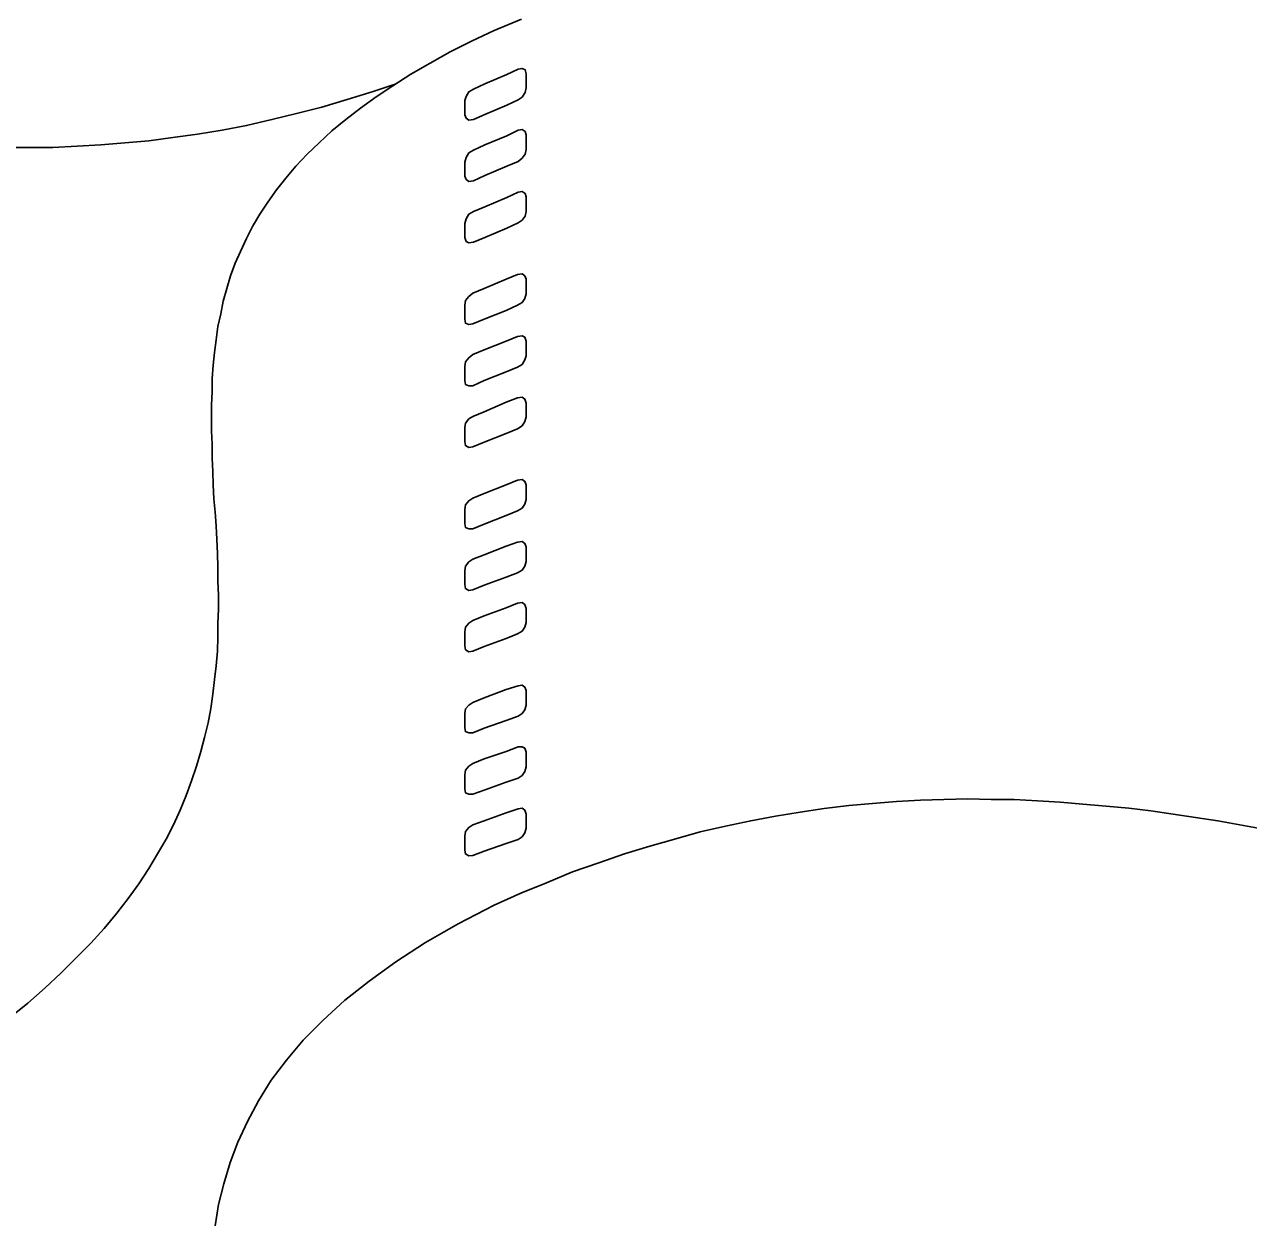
# Model space of a CAD drawing. Extents: x 638850 to 644908, y 297188 to 298900.
# Drawn here: x 639268.55 to 639296.96, y 297920 to 297947.84 of the extents above; entities that cross this region are included whole.
import ezdxf

# ---------------------------------------------------------------- set-up
doc = ezdxf.new("R2010")
doc.units = 0
doc.layers.add('16', color=7, linetype='Continuous')
doc.layers.add('2', color=7, linetype='Continuous')

msp = doc.modelspace()

# ---------------------------------------------------------------- linework, layer by layer
at = {"layer": '16'}
for points in [[(639280.006, 297946.089), (639280.1, 297946.151), (639280.176, 297946.259), (639280.192, 297946.367), (639280.192, 297946.367), (639280.192, 297946.445), (639280.192, 297946.615), (639280.192, 297946.691), (639280.192, 297946.691), (639280.176, 297946.785), (639280.1, 297946.815), (639280.006, 297946.799), (639280.006, 297946.799), (639279.744, 297946.675), (639279.234, 297946.459), (639278.972, 297946.337), (639278.972, 297946.337), (639278.864, 297946.275), (639278.802, 297946.167), (639278.772, 297946.073), (639278.772, 297946.073), (639278.772, 297945.981), (639278.772, 297945.827), (639278.772, 297945.735), (639278.772, 297945.735), (639278.802, 297945.657), (639278.864, 297945.611), (639278.972, 297945.627), (639278.972, 297945.627), (639279.234, 297945.749), (639279.744, 297945.965), (639280.006, 297946.089), (639280.006, 297946.089), (639280.006, 297946.089)], [(639280.006, 297944.652), (639280.1, 297944.731), (639280.176, 297944.822), (639280.192, 297944.93), (639280.192, 297944.93), (639280.192, 297945.022), (639280.192, 297945.179), (639280.192, 297945.271), (639280.192, 297945.271), (639280.176, 297945.349), (639280.1, 297945.395), (639280.006, 297945.379), (639280.006, 297945.379), (639279.744, 297945.254), (639279.234, 297945.038), (639278.972, 297944.914), (639278.972, 297944.914), (639278.864, 297944.855), (639278.802, 297944.744), (639278.772, 297944.636), (639278.772, 297944.636), (639278.772, 297944.561), (639278.772, 297944.407), (639278.772, 297944.312), (639278.772, 297944.312), (639278.802, 297944.237), (639278.864, 297944.191), (639278.972, 297944.204), (639278.972, 297944.204), (639279.234, 297944.328), (639279.744, 297944.544), (639280.006, 297944.652), (639280.006, 297944.652), (639280.006, 297944.652)], [(639280.006, 297943.232), (639280.1, 297943.294), (639280.176, 297943.386), (639280.192, 297943.494), (639280.192, 297943.494), (639280.192, 297943.586), (639280.192, 297943.742), (639280.192, 297943.834), (639280.192, 297943.834), (639280.176, 297943.913), (639280.1, 297943.958), (639280.006, 297943.942), (639280.006, 297943.942), (639279.744, 297943.818), (639279.234, 297943.602), (639278.972, 297943.494), (639278.972, 297943.494), (639278.864, 297943.432), (639278.802, 297943.324), (639278.772, 297943.216), (639278.772, 297943.216), (639278.772, 297943.14), (639278.772, 297942.984), (639278.772, 297942.892), (639278.772, 297942.892), (639278.802, 297942.8), (639278.864, 297942.768), (639278.972, 297942.784), (639278.972, 297942.784), (639279.234, 297942.892), (639279.744, 297943.108), (639280.006, 297943.232), (639280.006, 297943.232), (639280.006, 297943.232)], [(639279.992, 297941.318), (639280.1, 297941.38), (639280.163, 297941.472), (639280.192, 297941.58), (639280.192, 297941.58), (639280.192, 297941.672), (639280.192, 297941.825), (639280.192, 297941.92), (639280.192, 297941.92), (639280.163, 297941.996), (639280.1, 297942.044), (639279.992, 297942.028), (639279.992, 297942.028), (639279.728, 297941.92), (639279.22, 297941.704), (639278.956, 297941.596), (639278.956, 297941.596), (639278.864, 297941.518), (639278.786, 297941.426), (639278.772, 297941.318), (639278.772, 297941.318), (639278.772, 297941.24), (639278.772, 297941.069), (639278.772, 297940.994), (639278.772, 297940.994), (639278.786, 297940.899), (639278.864, 297940.87), (639278.956, 297940.886), (639278.956, 297940.886), (639279.22, 297940.994), (639279.728, 297941.194), (639279.992, 297941.318), (639279.992, 297941.318), (639279.992, 297941.318)], [(639279.992, 297939.881), (639280.1, 297939.944), (639280.163, 297940.052), (639280.192, 297940.143), (639280.192, 297940.143), (639280.192, 297940.235), (639280.192, 297940.389), (639280.192, 297940.484), (639280.192, 297940.484), (639280.163, 297940.575), (639280.1, 297940.608), (639279.992, 297940.592), (639279.992, 297940.592), (639279.728, 297940.484), (639279.22, 297940.281), (639278.956, 297940.173), (639278.956, 297940.173), (639278.864, 297940.097), (639278.786, 297940.003), (639278.772, 297939.895), (639278.772, 297939.895), (639278.772, 297939.819), (639278.772, 297939.649), (639278.772, 297939.571), (639278.772, 297939.571), (639278.786, 297939.479), (639278.864, 297939.449), (639278.956, 297939.449), (639278.956, 297939.449), (639279.22, 297939.571), (639279.728, 297939.773), (639279.992, 297939.881), (639279.992, 297939.881), (639279.992, 297939.881)], [(639279.992, 297938.445), (639280.1, 297938.521), (639280.163, 297938.615), (639280.192, 297938.723), (639280.192, 297938.723), (639280.192, 297938.799), (639280.192, 297938.969), (639280.192, 297939.047), (639280.192, 297939.047), (639280.163, 297939.139), (639280.1, 297939.185), (639279.992, 297939.171), (639279.992, 297939.171), (639279.728, 297939.063), (639279.22, 297938.845), (639278.956, 297938.737), (639278.956, 297938.737), (639278.864, 297938.677), (639278.786, 297938.583), (639278.772, 297938.475), (639278.772, 297938.475), (639278.772, 297938.399), (639278.772, 297938.229), (639278.772, 297938.151), (639278.772, 297938.151), (639278.786, 297938.059), (639278.864, 297938.013), (639278.956, 297938.027), (639278.956, 297938.027), (639279.22, 297938.135), (639279.728, 297938.337), (639279.992, 297938.445), (639279.992, 297938.445), (639279.992, 297938.445)], [(639279.992, 297936.544), (639280.1, 297936.606), (639280.163, 297936.698), (639280.192, 297936.806), (639280.192, 297936.806), (639280.192, 297936.901), (639280.192, 297937.055), (639280.192, 297937.146), (639280.192, 297937.146), (639280.163, 297937.225), (639280.1, 297937.271), (639279.992, 297937.254), (639279.992, 297937.254), (639279.728, 297937.146), (639279.22, 297936.947), (639278.956, 297936.839), (639278.956, 297936.839), (639278.864, 297936.776), (639278.786, 297936.685), (639278.772, 297936.577), (639278.772, 297936.577), (639278.772, 297936.498), (639278.772, 297936.328), (639278.772, 297936.253), (639278.772, 297936.253), (639278.786, 297936.158), (639278.864, 297936.128), (639278.956, 297936.128), (639278.956, 297936.128), (639279.22, 297936.236), (639279.728, 297936.436), (639279.992, 297936.544), (639279.992, 297936.544), (639279.992, 297936.544)], [(639279.992, 297935.108), (639280.1, 297935.17), (639280.163, 297935.262), (639280.192, 297935.37), (639280.192, 297935.37), (639280.192, 297935.464), (639280.192, 297935.618), (639280.192, 297935.71), (639280.192, 297935.71), (639280.163, 297935.788), (639280.1, 297935.834), (639279.992, 297935.818), (639279.992, 297935.818), (639279.728, 297935.726), (639279.22, 297935.526), (639278.956, 297935.418), (639278.956, 297935.418), (639278.864, 297935.356), (639278.786, 297935.262), (639278.772, 297935.154), (639278.772, 297935.154), (639278.772, 297935.078), (639278.772, 297934.908), (639278.772, 297934.83), (639278.772, 297934.83), (639278.786, 297934.738), (639278.864, 297934.692), (639278.956, 297934.708), (639278.956, 297934.708), (639279.22, 297934.816), (639279.728, 297935), (639279.992, 297935.108), (639279.992, 297935.108), (639279.992, 297935.108)], [(639279.992, 297933.688), (639280.1, 297933.75), (639280.163, 297933.842), (639280.192, 297933.95), (639280.192, 297933.95), (639280.192, 297934.028), (639280.192, 297934.198), (639280.192, 297934.274), (639280.192, 297934.274), (639280.163, 297934.368), (639280.1, 297934.414), (639279.992, 297934.398), (639279.992, 297934.398), (639279.728, 297934.29), (639279.22, 297934.103), (639278.956, 297933.995), (639278.956, 297933.995), (639278.864, 297933.936), (639278.786, 297933.842), (639278.772, 297933.734), (639278.772, 297933.734), (639278.772, 297933.658), (639278.772, 297933.488), (639278.772, 297933.41), (639278.772, 297933.41), (639278.786, 297933.318), (639278.864, 297933.272), (639278.956, 297933.285), (639278.956, 297933.285), (639279.22, 297933.393), (639279.728, 297933.58), (639279.992, 297933.688), (639279.992, 297933.688), (639279.992, 297933.688)], [(639280.006, 297931.773), (639280.1, 297931.835), (639280.163, 297931.927), (639280.192, 297932.035), (639280.192, 297932.035), (639280.192, 297932.127), (639280.192, 297932.281), (639280.192, 297932.375), (639280.192, 297932.375), (639280.163, 297932.451), (639280.1, 297932.5), (639280.006, 297932.483), (639280.006, 297932.483), (639279.728, 297932.392), (639279.22, 297932.205), (639278.956, 297932.097), (639278.956, 297932.097), (639278.864, 297932.035), (639278.786, 297931.943), (639278.772, 297931.835), (639278.772, 297931.835), (639278.772, 297931.757), (639278.772, 297931.603), (639278.772, 297931.509), (639278.772, 297931.509), (639278.786, 297931.417), (639278.864, 297931.387), (639278.956, 297931.387), (639278.956, 297931.387), (639279.22, 297931.495), (639279.728, 297931.679), (639280.006, 297931.773), (639280.006, 297931.773), (639280.006, 297931.773)], [(639280.006, 297930.337), (639280.1, 297930.399), (639280.163, 297930.491), (639280.192, 297930.599), (639280.192, 297930.599), (639280.192, 297930.691), (639280.192, 297930.847), (639280.192, 297930.939), (639280.192, 297930.939), (639280.163, 297931.031), (639280.1, 297931.063), (639280.006, 297931.063), (639280.006, 297931.063), (639279.728, 297930.955), (639279.22, 297930.785), (639278.956, 297930.677), (639278.956, 297930.677), (639278.864, 297930.615), (639278.786, 297930.521), (639278.772, 297930.413), (639278.772, 297930.413), (639278.772, 297930.337), (639278.772, 297930.167), (639278.772, 297930.089), (639278.772, 297930.089), (639278.786, 297929.997), (639278.864, 297929.964), (639278.956, 297929.964), (639278.956, 297929.964), (639279.22, 297930.059), (639279.728, 297930.242), (639280.006, 297930.337), (639280.006, 297930.337), (639280.006, 297930.337)], [(639280.006, 297928.917), (639280.1, 297928.976), (639280.163, 297929.071), (639280.192, 297929.179), (639280.192, 297929.179), (639280.192, 297929.254), (639280.192, 297929.424), (639280.192, 297929.503), (639280.192, 297929.503), (639280.163, 297929.594), (639280.1, 297929.64), (639280.006, 297929.627), (639280.006, 297929.627), (639279.728, 297929.532), (639279.22, 297929.349), (639278.956, 297929.254), (639278.956, 297929.254), (639278.864, 297929.192), (639278.786, 297929.1), (639278.772, 297928.992), (639278.772, 297928.992), (639278.772, 297928.917), (639278.772, 297928.747), (639278.772, 297928.668), (639278.772, 297928.668), (639278.786, 297928.577), (639278.864, 297928.531), (639278.956, 297928.544), (639278.956, 297928.544), (639279.22, 297928.639), (639279.728, 297928.822), (639280.006, 297928.917), (639280.006, 297928.917), (639280.006, 297928.917)]]:
    msp.add_lwpolyline(points, dxfattribs=at)
at = {"layer": '2'}
for points in [[(639280.085, 297947.957), (639279.451, 297947.696), (639279.451, 297947.696), (639279.451, 297947.696), (639279.451, 297947.696), (639279.451, 297947.696), (639279.451, 297947.696), (639278.927, 297947.449), (639278.432, 297947.201), (639277.968, 297946.94), (639277.52, 297946.679), (639277.104, 297946.414), (639276.717, 297946.153), (639276.348, 297945.889), (639276.008, 297945.626)], [(639277.156, 297946.45), (639276.641, 297946.276), (639276.038, 297946.09), (639275.453, 297945.919), (639274.863, 297945.766), (639274.294, 297945.626), (639273.707, 297945.487), (639273.135, 297945.379), (639272.564, 297945.289), (639271.992, 297945.21), (639271.436, 297945.131), (639270.881, 297945.086), (639270.325, 297945.039), (639269.769, 297945.01), (639269.211, 297944.978), (639268.671, 297944.978), (639268.131, 297944.978)], [(639276.008, 297945.626), (639275.682, 297945.365), (639275.39, 297945.086), (639275.111, 297944.823), (639274.85, 297944.546), (639274.618, 297944.267), (639274.402, 297943.993), (639274.202, 297943.711), (639274.015, 297943.432), (639273.846, 297943.142), (639273.707, 297942.863), (639273.567, 297942.568), (639273.443, 297942.292), (639273.335, 297941.997), (639273.243, 297941.704), (639273.164, 297941.41), (639273.104, 297941.117), (639273.041, 297940.825), (639272.996, 297940.514), (639272.964, 297940.222), (639272.933, 297939.929), (639272.903, 297939.619), (639272.903, 297939.31), (639272.89, 297939.002), (639272.89, 297938.707), (639272.89, 297938.399), (639272.903, 297938.089), (639272.903, 297937.765), (639272.919, 297937.459), (639272.933, 297937.148), (639272.948, 297936.824), (639272.978, 297936.516), (639272.996, 297936.192), (639273.011, 297935.881), (639273.027, 297935.557), (639273.041, 297935.233), (639273.041, 297934.909), (639273.056, 297934.585), (639273.056, 297934.259), (639273.041, 297933.937), (639273.041, 297933.613), (639273.027, 297933.287), (639272.996, 297932.945), (639272.964, 297932.626), (639272.919, 297932.284), (639272.874, 297931.957), (639272.811, 297931.618), (639272.732, 297931.28), (639272.64, 297930.956), (639272.546, 297930.614), (639272.424, 297930.277), (639272.3, 297929.935), (639272.161, 297929.595), (639272.006, 297929.255), (639271.839, 297928.918), (639271.637, 297928.578), (639271.436, 297928.238), (639271.205, 297927.88), (639270.959, 297927.541), (639270.694, 297927.203), (639270.399, 297926.848), (639270.093, 297926.506), (639269.751, 297926.166), (639269.396, 297925.813), (639269.027, 297925.473), (639268.626, 297925.115), (639268.194, 297924.762)], [(639272.978, 297919.942), (639273.056, 297920.437), (639273.18, 297920.917), (639273.322, 297921.412), (639273.504, 297921.889), (639273.725, 297922.368), (639273.983, 297922.847), (639274.278, 297923.326), (639274.634, 297923.788), (639275.021, 297924.251), (639275.484, 297924.715), (639275.979, 297925.178), (639276.548, 297925.626), (639277.167, 297926.074), (639277.86, 297926.524), (639278.618, 297926.956), (639279.451, 297927.388), (639279.451, 297927.388), (639280.07, 297927.664), (639280.67, 297927.91), (639281.273, 297928.162), (639281.879, 297928.375), (639282.477, 297928.578), (639283.067, 297928.76), (639283.667, 297928.931), (639284.237, 297929.089), (639284.826, 297929.226), (639285.411, 297929.35), (639285.985, 297929.458), (639286.554, 297929.55), (639287.11, 297929.629), (639287.684, 297929.703), (639288.239, 297929.75), (639288.795, 297929.795), (639289.351, 297929.827), (639289.891, 297929.845), (639290.447, 297929.86), (639290.987, 297929.845), (639291.527, 297929.845), (639292.067, 297929.811), (639292.593, 297929.782), (639293.12, 297929.732), (639293.66, 297929.687), (639294.184, 297929.642), (639294.695, 297929.581), (639295.219, 297929.503), (639295.73, 297929.426), (639296.256, 297929.35), (639296.765, 297929.255), (639297.273, 297929.163)]]:
    msp.add_lwpolyline(points, dxfattribs=at)

doc.saveas('drawing.dxf')
